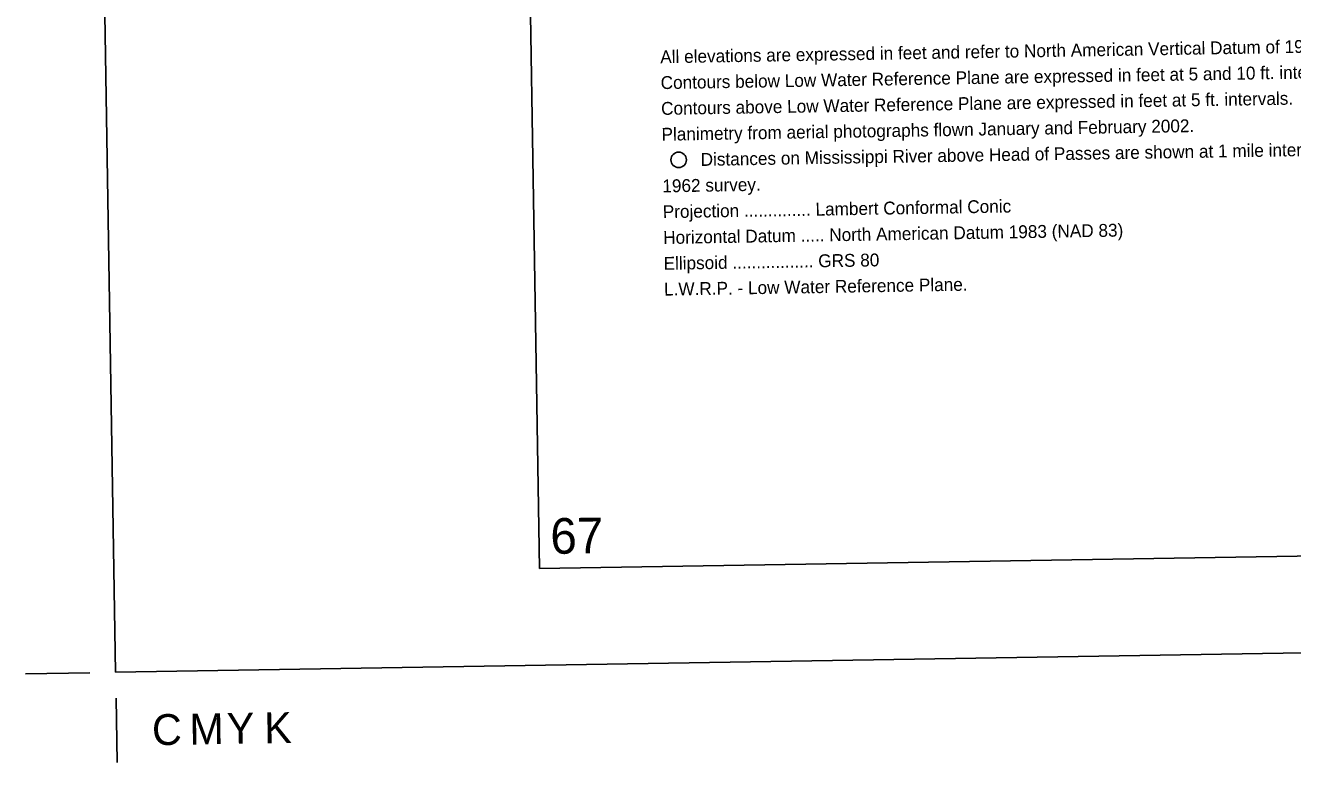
# Model space of a CAD drawing. Extents: x 3855477 to 3893699, y 299188 to 325115.
# Drawn here: x 3855871 to 3864060, y 299188 to 303948 of the extents above; entities that cross this region are included whole.
import ezdxf

# ---------------------------------------------------------------- set-up
doc = ezdxf.new("R2010")
doc.units = 0
for name, color, linetype in [('G-ANNO-NPLT', 7, 'Continuous'), ('V-ANNO-DIMS', 7, 'Continuous'), ('V-ANNO-NOTE', 7, 'Continuous'), ('V-ANNO-SYMB', 7, 'Continuous'), ('V-ANNO-TEXT', 7, 'Continuous')]:
    doc.layers.add(name, color=color, linetype=linetype)

msp = doc.modelspace()

# ---------------------------------------------------------------- linework, layer by layer
at = {"layer": 'G-ANNO-NPLT'}
msp.add_lwpolyline([(3856454, 299771.1), (3893115.8, 300368.3), (3892722.2, 324531.8), (3856060.4, 323934.5)], close=True, dxfattribs=at)
at = {"layer": 'V-ANNO-DIMS'}
for p, q in [((3856287.4, 299768.3), (3855870.8, 299761.6)), ((3856456.8, 299604.4), (3856463.5, 299187.8))]:
    msp.add_line(p, q, dxfattribs=at)
at = {"layer": 'V-ANNO-NOTE'}
msp.add_circle((3860092.3, 303079.9), 50, dxfattribs=at)
at = {"layer": 'V-ANNO-SYMB'}
msp.add_lwpolyline([(3859193.6, 300440.8), (3892272.4, 300979.7), (3891899.1, 323893.3), (3858820.3, 323354.4), (3859193.6, 300440.8)], dxfattribs=at)

# ---------------------------------------------------------------- texts
at = {"layer": 'V-ANNO-DIMS'}
for s, p in [('C', (3856690.7, 299300.2)), ('M', (3856932.3, 299304.2)), ('Y', (3857174, 299308.1)), ('K', (3857415.6, 299312))]:
    msp.add_text(s, height=199.3, rotation=0.93336, dxfattribs=at).set_placement(p)
at = {"layer": 'V-ANNO-NOTE'}
for s, rotation, p in [('All elevations are expressed in feet and refer to North American Vertical Datum of 1988.', 0.93337, (3859973.9, 303703.3)), ('Contours below Low Water Reference Plane are expressed in feet at 5 and 10 ft. intervals.', 0.93337, (3859976.6, 303536.7)), ('Contours above Low Water Reference Plane are expressed in feet at 5 ft. intervals.', 0.93337, (3859979.4, 303370)), ('Planimetry from aerial photographs flown January and February 2002.', 0.93337, (3859982.1, 303203.3)), ('Distances on Mississippi River above Head of Passes are shown at 1 mile intervals,', 0.93337, (3860234.9, 303040.7)), ('1962 survey.', 0.93337, (3859987.5, 302869.9)), ('Projection .............. Lambert Conformal Conic', 0.93334, (3859990.2, 302703.3)), ('Horizontal Datum ..... North American Datum 1983 (NAD 83)', 0.93334, (3859992.9, 302536.6)), ('Ellipsoid ................. GRS 80', 0.93334, (3859995.6, 302369.9)), ('L.W.R.P. - Low Water Reference Plane.', 0.93334, (3859998.4, 302203.3))]:
    msp.add_text(s, height=83, rotation=rotation, dxfattribs=at).set_placement(p)
at = {"layer": 'V-ANNO-TEXT'}
msp.add_text('67', height=230, rotation=0.93336, dxfattribs=at).set_placement((3859264.8, 300535.3))

doc.saveas('drawing.dxf')
